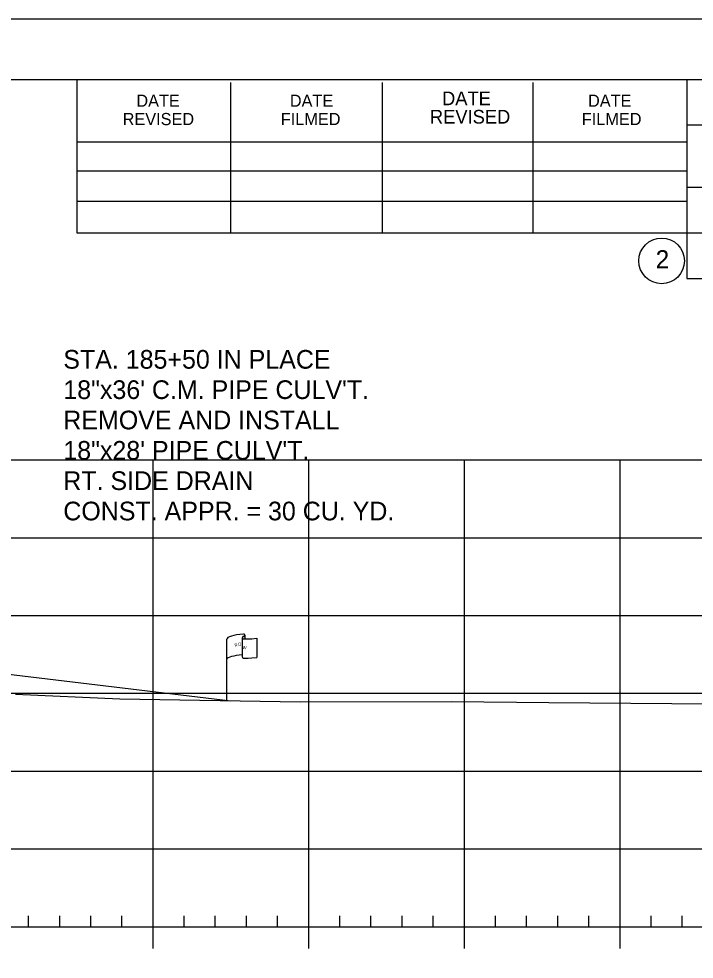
# Model space of a CAD drawing. Extents: x 1365647 to 1367999, y 387113 to 400173.
# Drawn here: x 1365966.3 to 1366009.7, y 388379 to 388439.4 of the extents above; entities that cross this region are included whole.
import ezdxf

# ---------------------------------------------------------------- set-up
doc = ezdxf.new("R2010")
doc.units = 0
for name, color, linetype in [('E_Existing ROW', 7, 'Continuous'), ('R_Axis', 7, 'Continuous'), ('R_Border', 7, 'Continuous'), ('R_Draft', 7, 'Continuous'), ('R_Drive', 7, 'Continuous'), ('R_Exist Surface', 7, 'Continuous'), ('R_Grid', 7, 'Continuous'), ('R_No Plot', 7, 'Continuous')]:
    doc.layers.add(name, color=color, linetype=linetype)

msp = doc.modelspace()

# ---------------------------------------------------------------- linework, layer by layer
at = {"layer": 'E_Existing ROW'}
for p, q in [((1365979.622, 388395.599), (1365979.622, 388399.55)), ((1365980.617, 388399.644), (1365980.617, 388399.631)), ((1365980.617, 388399.631), (1365980.617, 388398.404)), ((1365980.785, 388399.8), (1365980.785, 388399.56)), ((1365981.552, 388399.607), (1365981.552, 388398.367))]:
    msp.add_line(p, q, dxfattribs=at)
for centre, radius, start, end in [((1365980.695, 388399.645), 0.078, 88.6458, 274.28284), ((1365980.706, 388399.8), 0.0783, 263.07118, 93.95638), ((1365980.695, 388398.404), 0.0783, 180, 273.95638)]:
    msp.add_arc(centre, radius, start, end, dxfattribs=at)
for centre, major_axis, ratio, start_param, end_param in [((1365981.204, 388399.593), (-1.582, -0.043), 0.19887, 5.030368, 6.283185), ((1365981.911, 388399.709), (-1.227, -0.134), 0.052933, 0.159456, 1.268315), ((1365981.198, 388398.275), (-1.582, -0.043), 0.19887, 5.083035, 6.194897), ((1365981.911, 388398.468), (-1.227, -0.134), 0.052933, 0.159456, 1.268315)]:
    msp.add_ellipse(centre, major_axis=major_axis, ratio=ratio, start_param=start_param, end_param=end_param, dxfattribs=at)
at = {"layer": 'R_Axis'}
for p, q in [((1365966.888, 388381.069), (1365966.888, 388381.769)), ((1365968.888, 388381.069), (1365968.888, 388381.769)), ((1365970.888, 388381.069), (1365970.888, 388381.769)), ((1365972.888, 388381.069), (1365972.888, 388381.769)), ((1365976.888, 388381.069), (1365976.888, 388381.769)), ((1365978.888, 388381.069), (1365978.888, 388381.769)), ((1365980.888, 388381.069), (1365980.888, 388381.769)), ((1365982.888, 388381.069), (1365982.888, 388381.769)), ((1365986.888, 388381.069), (1365986.888, 388381.769)), ((1365988.888, 388381.069), (1365988.888, 388381.769)), ((1365990.888, 388381.069), (1365990.888, 388381.769)), ((1365992.888, 388381.069), (1365992.888, 388381.769)), ((1365996.888, 388381.069), (1365996.888, 388381.769)), ((1365998.888, 388381.069), (1365998.888, 388381.769)), ((1366000.888, 388381.069), (1366000.888, 388381.769)), ((1366002.888, 388381.069), (1366002.888, 388381.769)), ((1366006.888, 388381.069), (1366006.888, 388381.769)), ((1366008.888, 388381.069), (1366008.888, 388381.769)), ((1365749.888, 388381.069), (1366039.888, 388381.069)), ((1365974.888, 388379.669), (1365974.888, 388381.069)), ((1365984.888, 388379.669), (1365984.888, 388381.069)), ((1365994.888, 388379.669), (1365994.888, 388381.069)), ((1366004.888, 388379.669), (1366004.888, 388381.069))]:
    msp.add_line(p, q, dxfattribs=at)
at = {"layer": 'R_Border'}
for p, q in [((1365736.095, 388435.529), (1366052.275, 388435.529)), ((1365970.015, 388425.649), (1365970.015, 388435.529)), ((1365979.875, 388425.649), (1365979.875, 388435.329)), ((1365989.635, 388425.649), (1365989.635, 388435.329)), ((1365999.315, 388425.649), (1365999.315, 388435.329)), ((1366009.175, 388435.529), (1366009.175, 388422.729)), ((1366052.275, 388432.589), (1366009.175, 388432.589)), ((1365970.015, 388431.509), (1366009.175, 388431.509)), ((1365970.015, 388429.649), (1366009.175, 388429.649)), ((1366052.275, 388428.589), (1366009.175, 388428.589)), ((1365970.015, 388425.649), (1365970.015, 388427.709)), ((1365970.015, 388427.709), (1366009.175, 388427.709)), ((1366052.275, 388425.649), (1365970.015, 388425.649)), ((1366009.175, 388422.729), (1366052.275, 388422.729))]:
    msp.add_line(p, q, dxfattribs=at)
msp.add_circle((1366007.562, 388423.864), 1.467, dxfattribs=at)
at = {"layer": 'R_Drive'}
msp.add_line((1365949.185, 388399.269), (1365979.888, 388395.594), dxfattribs=at)
at = {"layer": 'R_Exist Surface'}
msp.add_lwpolyline([(1365966.047, 388396.011), (1365972.755, 388395.719), (1365984.344, 388395.517), (1365994.07, 388395.543), (1366000.308, 388395.484), (1366008.209, 388395.415), (1366017.1, 388395.338), (1366022.092, 388395.291), (1366031.564, 388395.303), (1366035.886, 388395.303), (1366039.888, 388395.309)], dxfattribs=at)
at = {"layer": 'R_Grid'}
for p, q in [((1365749.888, 388411.069), (1366039.888, 388411.069)), ((1365974.888, 388381.069), (1365974.888, 388411.069)), ((1365984.888, 388381.069), (1365984.888, 388411.069)), ((1365994.888, 388381.069), (1365994.888, 388411.069)), ((1366004.888, 388381.069), (1366004.888, 388411.069)), ((1365749.888, 388406.069), (1366039.888, 388406.069)), ((1365749.888, 388401.069), (1366039.888, 388401.069)), ((1365749.888, 388396.069), (1366039.888, 388396.069)), ((1365749.888, 388391.069), (1366039.888, 388391.069)), ((1365749.888, 388386.069), (1366039.888, 388386.069)), ((1365749.888, 388381.069), (1366039.888, 388381.069))]:
    msp.add_line(p, q, dxfattribs=at)
at = {"layer": 'R_No Plot'}
msp.add_line((1365723.694, 388439.423), (1366057.027, 388439.423), dxfattribs=at)
msp.add_lwpolyline([(1365723.687, 388439.423), (1366057.027, 388439.423), (1366057.027, 388226.086), (1365723.687, 388226.086)], close=True, dxfattribs=at)

# ---------------------------------------------------------------- texts
at = {"layer": 'E_Existing ROW'}
for s, height, rotation, p in [('DWB 11-9-07', 0.001, 90, (1365980.784, 388399.56)), ('R ', 0.2, 9.98841, (1365980.141, 388399.051)), (' O', 0.2, 9.98841, (1365980.287, 388399.096)), ('W', 0.2, 351.17882, (1365980.617, 388398.927)), ('DWB 11-9-07', 0.001, 5.07169, (1365981.542, 388398.366)), ('DWB 11-9-07', 0.001, 90, (1365979.621, 388395.599))]:
    msp.add_text(s, height=height, rotation=rotation, dxfattribs=at).set_placement(p)
at = {"layer": 'R_Border'}
for s, height, p in [('DATE', 0.7819, (1365973.815, 388433.769)), ('DATE', 0.7819, (1365983.675, 388433.769)), ('DATE', 0.8792, (1365993.455, 388433.869)), ('DATE', 0.7819, (1366002.835, 388433.769)), ('REVISED', 0.7819, (1365972.935, 388432.589)), ('FILMED', 0.7819, (1365983.095, 388432.589)), ('REVISED', 0.8792, (1365992.675, 388432.689)), ('FILMED', 0.7819, (1366002.435, 388432.589)), ('2', 1.172, (1366007.179, 388423.378))]:
    msp.add_text(s, height=height, rotation=360, dxfattribs=at).set_placement(p)
at = {"layer": 'R_Draft'}
for s, p in [('STA. 185+50 IN PLACE', (1365969.121, 388416.936)), ('18"x36\' C.M. PIPE CULV\'T.', (1365969.121, 388414.986)), ('REMOVE AND INSTALL ', (1365969.121, 388413.036)), ('18"x28\' PIPE CULV\'T.', (1365969.121, 388411.086)), ('RT. SIDE DRAIN', (1365969.121, 388409.136)), ('CONST. APPR. = 30 CU. YD.', (1365969.121, 388407.186))]:
    msp.add_text(s, height=1.2, rotation=360, dxfattribs=at).set_placement(p)

doc.saveas('drawing.dxf')
